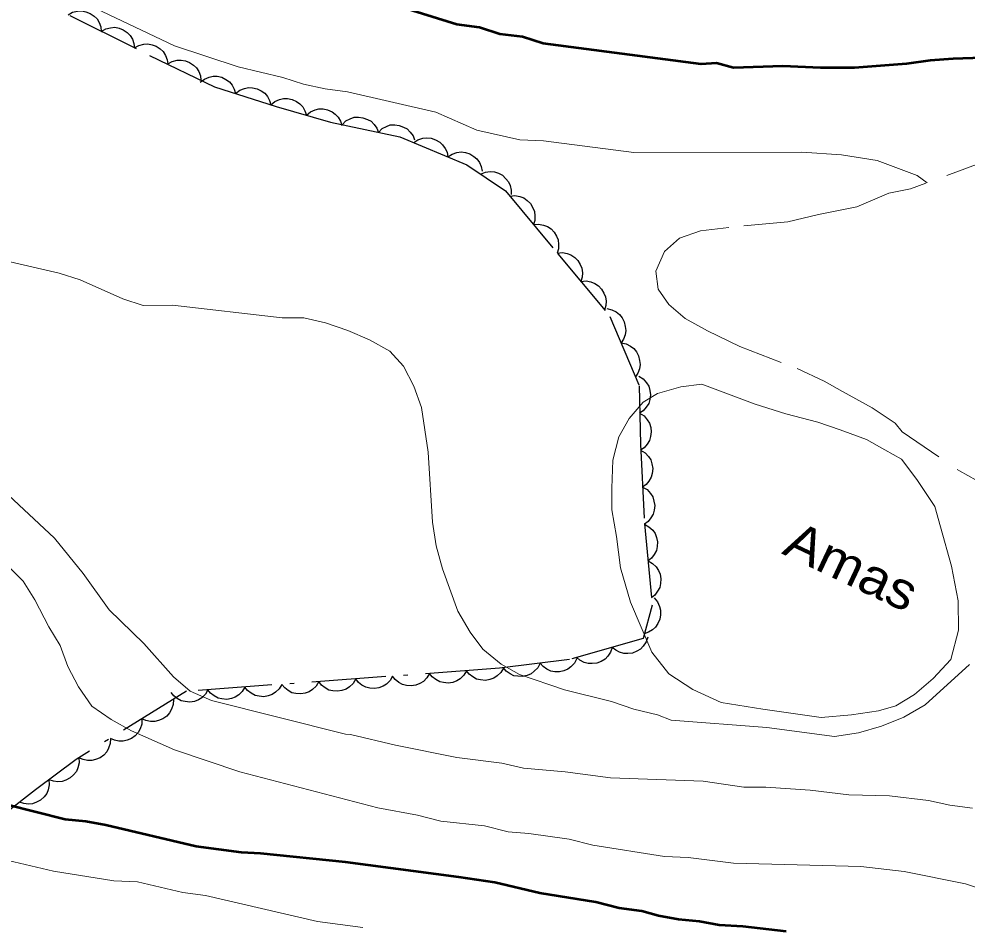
# Model space of a CAD drawing. Extents: x 356765 to 358572, y 5103174 to 5104650.
# Drawn here: x 357398.67 to 357437.07, y 5103613.13 to 5103649.92 of the extents above; entities that cross this region are included whole.
import ezdxf

# ---------------------------------------------------------------- set-up
doc = ezdxf.new("R2010")
doc.units = 0
doc.header["$LTSCALE"] = 0.6
for name, pattern in [('DOT_DASHED', [7.7, 5, -1.2, 0.3, -1.2]), ('LONG_DASH_SHORT_DASH', [9.9, 6, -1.2, 1.5, -1.2]), ('MEDIUM_DASHED', [4.5, 3, -1.5])]:
    doc.linetypes.add(name, pattern=pattern)
for name, color, linetype, lineweight in [('1', 7, 'Continuous', 53), ('19', 7, 'Continuous', 13), ('2', 7, 'Continuous', 13), ('44', 7, 'Continuous', 25), ('57', 7, 'LONG_DASH_SHORT_DASH', 13)]:
    doc.layers.add(name, color=color, linetype=linetype, lineweight=lineweight)

msp = doc.modelspace()

# ---------------------------------------------------------------- linework, layer by layer
at = {"layer": '1'}
for points in [[(357442.73, 5103647.03), (357442.15, 5103647.51), (357440.42, 5103648.28), (357438.5, 5103648.37), (357436.51, 5103648.31), (357435.58, 5103648.24), (357434.62, 5103648.1), (357432.52, 5103647.95), (357431.14, 5103647.94), (357429.61, 5103648.01), (357427.61, 5103647.95), (357426.93, 5103648.14), (357426.31, 5103648.09), (357419.9, 5103648.93), (357419.07, 5103649.2), (357418.15, 5103649.31), (357417.32, 5103649.58), (357416.41, 5103649.7), (357413.23, 5103650.69)], [(357429.75, 5103612.95), (357427.99, 5103613.15), (357427.03, 5103613.2), (357426.23, 5103613.35), (357425.39, 5103613.43), (357424.58, 5103613.58), (357423.9, 5103613.77), (357422.98, 5103613.89), (357422.03, 5103614.13), (357419.77, 5103614.5), (357417.94, 5103614.93), (357416.49, 5103615.15), (357411.89, 5103615.76), (357408.45, 5103616.11), (357407.68, 5103616.15), (357405.84, 5103616.39), (357402.18, 5103617.25), (357401.38, 5103617.4), (357400.54, 5103617.48), (357397, 5103618.38)]]:
    msp.add_lwpolyline(points, dxfattribs=at)
at = {"layer": '19', "linetype": 'MEDIUM_DASHED'}
msp.add_lwpolyline([(357437.94, 5103644.21), (357434.79, 5103643.04), (357433.9, 5103642.86), (357432.61, 5103642.31), (357431.06, 5103642), (357429.82, 5103641.71), (357427.43, 5103641.48), (357426.27, 5103641.34), (357425.42, 5103641.04), (357424.82, 5103640.5), (357424.47, 5103639.71), (357424.56, 5103638.98), (357424.99, 5103638.35), (357425.66, 5103637.78), (357426.56, 5103637.28), (357427.87, 5103636.65), (357430.19, 5103635.76), (357431.28, 5103635.25), (357432.03, 5103634.83), (357433.23, 5103634.16), (357434.16, 5103633.54), (357434.45, 5103633.19), (357436.77, 5103631.61), (357437.78, 5103631.05)], dxfattribs=at)
at = {"layer": '2'}
for points in [[(357435.46, 5103643.29), (357435.06, 5103643.58), (357433.44, 5103644.19), (357431.99, 5103644.42), (357430.38, 5103644.53), (357423.58, 5103644.51), (357419.92, 5103644.99), (357418.96, 5103645.03), (357417.21, 5103645.42), (357415.56, 5103646.15), (357411.98, 5103646.97), (357411.07, 5103647.09), (357410.19, 5103647.28), (357409.36, 5103647.55), (357407.54, 5103647.98), (357404.96, 5103648.83), (357401.24, 5103650.61)], [(357437.18, 5103623.76), (357435.38, 5103622.13), (357434.51, 5103621.63), (357433.61, 5103621.26), (357432.68, 5103620.99), (357431.71, 5103620.85), (357428.96, 5103621.21), (357425.09, 5103621.51), (357424.53, 5103621.72), (357423.58, 5103621.96), (357422.67, 5103622.27), (357420.77, 5103622.74), (357418.95, 5103623.36), (357418.2, 5103623.78), (357417.46, 5103624.39), (357416.95, 5103625.07), (357416.45, 5103625.93), (357415.83, 5103627.64), (357415.57, 5103628.57), (357415.42, 5103629.53), (357415.24, 5103632.37), (357414.97, 5103634.18), (357414.66, 5103635.04), (357414.24, 5103635.86), (357413.69, 5103636.46), (357412.86, 5103636.92), (357411.99, 5103637.3), (357411.09, 5103637.61), (357410.21, 5103637.81), (357409.33, 5103637.81), (357404.89, 5103638.33), (357403.7, 5103638.31), (357402.87, 5103638.58), (357401.14, 5103639.35), (357400.3, 5103639.62), (357395.78, 5103640.67)], [(357437.3, 5103617.94), (357436.38, 5103618.06), (357435.51, 5103618.25), (357433.94, 5103618.44), (357432.29, 5103618.48), (357430.72, 5103618.67), (357428.92, 5103618.79), (357428.03, 5103618.8), (357426.39, 5103619.03), (357422.63, 5103619.17), (357420.79, 5103619.41), (357419.11, 5103619.56), (357418.23, 5103619.76), (357416.4, 5103620), (357413.92, 5103620.5), (357412.1, 5103620.93), (357411.9, 5103620.94), (357406.47, 5103622.31), (357405.6, 5103622.69), (357404.93, 5103623.26), (357403.72, 5103624.62), (357402.32, 5103625.98), (357401.27, 5103627.45), (357400.1, 5103628.88), (357398.04, 5103630.82)], [(357438.75, 5103614.3), (357437.01, 5103614.88), (357434.53, 5103615.38), (357432.77, 5103615.58), (357427.62, 5103615.71), (357425.78, 5103615.95), (357424.82, 5103615.99), (357421.92, 5103616.44), (357420.96, 5103616.68), (357419.32, 5103616.91), (357418.48, 5103616.98), (357417.52, 5103617.22), (357415.76, 5103617.42), (357414.81, 5103617.66), (357413.21, 5103617.96), (357407.62, 5103619.41), (357404.96, 5103620.31), (357403.23, 5103621.08), (357402.4, 5103621.54), (357401.62, 5103622.07), (357401.08, 5103622.86), (357400.65, 5103623.69), (357400.34, 5103624.54), (357399.87, 5103625.29), (357399.31, 5103626.39), (357398.84, 5103627.14), (357398.14, 5103627.83)], [(357412.6, 5103613.11), (357410.76, 5103613.35), (357406.22, 5103614.41), (357405.3, 5103614.53), (357403.47, 5103614.96), (357402.51, 5103615), (357400.06, 5103615.39), (357398.23, 5103615.82), (357396.41, 5103616.44), (357395.54, 5103616.83), (357391.21, 5103618.26), (357388.19, 5103619.56), (357387.32, 5103619.94), (357384.64, 5103621.33), (357382.19, 5103622.41), (357380.08, 5103623.58), (357375.79, 5103625.78), (357373.59, 5103626.61), (357371.85, 5103627.38), (357370.24, 5103627.65)]]:
    msp.add_lwpolyline(points, dxfattribs=at)
at = {"layer": '44', "linetype": 'DOT_DASHED'}
msp.add_lwpolyline([(357400.73, 5103650.06), (357403.96, 5103648.45), (357406.59, 5103647.18), (357409.09, 5103646.38), (357411.29, 5103645.74), (357414.1, 5103645.15), (357416.81, 5103644.02), (357418.38, 5103642.96), (357420.49, 5103640.41), (357422.61, 5103637.87), (357423.79, 5103635.06), (357423.84, 5103632.69), (357424.01, 5103629.47), (357424.32, 5103626.17), (357423.95, 5103624.82), (357420.97, 5103623.97), (357418.13, 5103623.61), (357405.45, 5103622.68), (357400.98, 5103619.91), (357399.34, 5103618.68), (357398.17, 5103617.78)], dxfattribs=at)
at = {"layer": '44'}
for points in [[(357400.66, 5103650.09), (357400.84, 5103650.2), (357401.04, 5103650.24), (357401.21, 5103650.25), (357401.38, 5103650.22), (357401.55, 5103650.15), (357401.71, 5103650.04), (357401.83, 5103649.93), (357401.91, 5103649.78), (357401.98, 5103649.6), (357402, 5103649.42)], [(357402, 5103649.42), (357402.19, 5103649.53), (357402.38, 5103649.57), (357402.55, 5103649.59), (357402.72, 5103649.55), (357402.89, 5103649.48), (357403.05, 5103649.37), (357403.17, 5103649.26), (357403.26, 5103649.11), (357403.32, 5103648.93), (357403.35, 5103648.76)], [(357403.34, 5103648.75), (357403.52, 5103648.85), (357403.72, 5103648.9), (357403.89, 5103648.92), (357404.06, 5103648.88), (357404.23, 5103648.82), (357404.39, 5103648.71), (357404.51, 5103648.6), (357404.6, 5103648.45), (357404.67, 5103648.27), (357404.69, 5103648.1)], [(357404.69, 5103648.1), (357404.87, 5103648.2), (357405.07, 5103648.25), (357405.24, 5103648.26), (357405.41, 5103648.23), (357405.58, 5103648.16), (357405.74, 5103648.05), (357405.86, 5103647.95), (357405.95, 5103647.79), (357406.02, 5103647.62), (357406.04, 5103647.44)], [(357406.01, 5103647.36), (357406.18, 5103647.49), (357406.37, 5103647.57), (357406.53, 5103647.61), (357406.7, 5103647.6), (357406.88, 5103647.56), (357407.05, 5103647.47), (357407.19, 5103647.38), (357407.3, 5103647.24), (357407.39, 5103647.08), (357407.44, 5103646.91)], [(357407.44, 5103646.91), (357407.61, 5103647.04), (357407.8, 5103647.11), (357407.96, 5103647.15), (357408.13, 5103647.14), (357408.31, 5103647.1), (357408.48, 5103647.01), (357408.62, 5103646.92), (357408.73, 5103646.78), (357408.82, 5103646.62), (357408.87, 5103646.45)], [(357408.87, 5103646.44), (357409.03, 5103646.58), (357409.22, 5103646.66), (357409.38, 5103646.7), (357409.55, 5103646.7), (357409.73, 5103646.66), (357409.91, 5103646.58), (357410.04, 5103646.49), (357410.16, 5103646.36), (357410.25, 5103646.2), (357410.31, 5103646.03)], [(357410.31, 5103646.03), (357410.47, 5103646.16), (357410.66, 5103646.24), (357410.82, 5103646.28), (357410.99, 5103646.28), (357411.17, 5103646.24), (357411.35, 5103646.16), (357411.48, 5103646.07), (357411.6, 5103645.94), (357411.69, 5103645.78), (357411.75, 5103645.61)], [(357411.76, 5103645.64), (357411.91, 5103645.79), (357412.09, 5103645.88), (357412.24, 5103645.94), (357412.42, 5103645.94), (357412.6, 5103645.92), (357412.78, 5103645.85), (357412.93, 5103645.78), (357413.05, 5103645.65), (357413.16, 5103645.5), (357413.23, 5103645.33)], [(357413.23, 5103645.33), (357413.38, 5103645.48), (357413.56, 5103645.57), (357413.71, 5103645.63), (357413.89, 5103645.64), (357414.07, 5103645.61), (357414.25, 5103645.54), (357414.39, 5103645.47), (357414.52, 5103645.34), (357414.63, 5103645.19), (357414.69, 5103645.03)], [(357414.66, 5103644.92), (357414.83, 5103645.03), (357415.03, 5103645.09), (357415.19, 5103645.11), (357415.37, 5103645.09), (357415.54, 5103645.03), (357415.71, 5103644.93), (357415.83, 5103644.83), (357415.93, 5103644.68), (357416.01, 5103644.52), (357416.04, 5103644.34)], [(357416.04, 5103644.34), (357416.22, 5103644.45), (357416.41, 5103644.51), (357416.58, 5103644.54), (357416.75, 5103644.51), (357416.93, 5103644.46), (357417.09, 5103644.35), (357417.22, 5103644.25), (357417.32, 5103644.11), (357417.39, 5103643.94), (357417.43, 5103643.76)], [(357417.37, 5103643.64), (357417.56, 5103643.72), (357417.76, 5103643.74), (357417.93, 5103643.73), (357418.09, 5103643.67), (357418.25, 5103643.59), (357418.39, 5103643.45), (357418.5, 5103643.33), (357418.57, 5103643.17), (357418.61, 5103642.99), (357418.61, 5103642.81)], [(357418.56, 5103642.75), (357418.76, 5103642.77), (357418.96, 5103642.73), (357419.12, 5103642.67), (357419.26, 5103642.57), (357419.39, 5103642.44), (357419.49, 5103642.27), (357419.55, 5103642.12), (357419.57, 5103641.95), (357419.56, 5103641.76), (357419.51, 5103641.59)], [(357419.51, 5103641.59), (357419.72, 5103641.61), (357419.92, 5103641.57), (357420.08, 5103641.52), (357420.22, 5103641.42), (357420.35, 5103641.28), (357420.44, 5103641.12), (357420.51, 5103640.97), (357420.53, 5103640.79), (357420.52, 5103640.61), (357420.47, 5103640.44)], [(357420.47, 5103640.44), (357420.68, 5103640.46), (357420.88, 5103640.42), (357421.03, 5103640.36), (357421.18, 5103640.26), (357421.31, 5103640.13), (357421.4, 5103639.97), (357421.47, 5103639.82), (357421.49, 5103639.64), (357421.48, 5103639.46), (357421.43, 5103639.28)], [(357421.43, 5103639.28), (357421.64, 5103639.31), (357421.84, 5103639.27), (357421.99, 5103639.21), (357422.14, 5103639.11), (357422.27, 5103638.98), (357422.36, 5103638.81), (357422.43, 5103638.67), (357422.45, 5103638.49), (357422.44, 5103638.31), (357422.39, 5103638.13)], [(357422.48, 5103638.19), (357422.68, 5103638.14), (357422.86, 5103638.05), (357423, 5103637.95), (357423.1, 5103637.81), (357423.19, 5103637.65), (357423.23, 5103637.46), (357423.25, 5103637.3), (357423.22, 5103637.13), (357423.16, 5103636.95), (357423.06, 5103636.8)], [(357423.06, 5103636.8), (357423.26, 5103636.76), (357423.44, 5103636.67), (357423.58, 5103636.57), (357423.68, 5103636.43), (357423.77, 5103636.27), (357423.81, 5103636.08), (357423.83, 5103635.92), (357423.8, 5103635.74), (357423.74, 5103635.57), (357423.64, 5103635.42)], [(357423.78, 5103635.45), (357423.96, 5103635.34), (357424.09, 5103635.18), (357424.18, 5103635.04), (357424.23, 5103634.87), (357424.25, 5103634.69), (357424.22, 5103634.5), (357424.18, 5103634.34), (357424.08, 5103634.19), (357423.96, 5103634.05), (357423.81, 5103633.95)], [(357423.81, 5103633.95), (357423.99, 5103633.84), (357424.12, 5103633.68), (357424.21, 5103633.54), (357424.26, 5103633.37), (357424.28, 5103633.19), (357424.25, 5103633), (357424.21, 5103632.84), (357424.11, 5103632.69), (357423.99, 5103632.55), (357423.85, 5103632.45)], [(357423.85, 5103632.45), (357424.03, 5103632.34), (357424.17, 5103632.19), (357424.26, 5103632.06), (357424.31, 5103631.89), (357424.34, 5103631.71), (357424.32, 5103631.51), (357424.28, 5103631.36), (357424.19, 5103631.2), (357424.08, 5103631.06), (357423.93, 5103630.95)], [(357423.93, 5103630.95), (357424.11, 5103630.85), (357424.25, 5103630.69), (357424.34, 5103630.56), (357424.39, 5103630.39), (357424.42, 5103630.21), (357424.4, 5103630.02), (357424.36, 5103629.86), (357424.27, 5103629.71), (357424.15, 5103629.56), (357424.01, 5103629.45)], [(357424.01, 5103629.45), (357424.19, 5103629.35), (357424.34, 5103629.21), (357424.44, 5103629.08), (357424.5, 5103628.91), (357424.53, 5103628.73), (357424.52, 5103628.54), (357424.49, 5103628.38), (357424.4, 5103628.22), (357424.29, 5103628.08), (357424.15, 5103627.96)], [(357424.15, 5103627.96), (357424.33, 5103627.86), (357424.48, 5103627.72), (357424.58, 5103627.58), (357424.64, 5103627.42), (357424.67, 5103627.24), (357424.66, 5103627.05), (357424.63, 5103626.89), (357424.54, 5103626.73), (357424.43, 5103626.58), (357424.29, 5103626.47)], [(357424.4, 5103626.46), (357424.54, 5103626.3), (357424.62, 5103626.11), (357424.66, 5103625.96), (357424.66, 5103625.78), (357424.63, 5103625.6), (357424.55, 5103625.42), (357424.46, 5103625.28), (357424.33, 5103625.17), (357424.17, 5103625.07), (357424, 5103625.01)], [(357424.14, 5103624.87), (357424.08, 5103624.68), (357423.96, 5103624.51), (357423.85, 5103624.39), (357423.7, 5103624.3), (357423.52, 5103624.23), (357423.33, 5103624.21), (357423.17, 5103624.21), (357423, 5103624.26), (357422.84, 5103624.35), (357422.7, 5103624.46)], [(357422.7, 5103624.46), (357422.63, 5103624.26), (357422.52, 5103624.1), (357422.41, 5103623.98), (357422.25, 5103623.89), (357422.08, 5103623.82), (357421.89, 5103623.8), (357421.73, 5103623.8), (357421.56, 5103623.85), (357421.39, 5103623.94), (357421.26, 5103624.05)], [(357421.27, 5103624.01), (357421.17, 5103623.82), (357421.03, 5103623.67), (357420.9, 5103623.57), (357420.74, 5103623.51), (357420.56, 5103623.47), (357420.37, 5103623.47), (357420.21, 5103623.5), (357420.05, 5103623.58), (357419.9, 5103623.68), (357419.78, 5103623.82)], [(357416.79, 5103623.51), (357416.69, 5103623.33), (357416.54, 5103623.19), (357416.41, 5103623.1), (357416.24, 5103623.04), (357416.06, 5103623.01), (357415.87, 5103623.03), (357415.71, 5103623.06), (357415.55, 5103623.15), (357415.41, 5103623.26), (357415.3, 5103623.4)], [(357418.29, 5103623.62), (357418.19, 5103623.44), (357418.04, 5103623.3), (357417.9, 5103623.21), (357417.74, 5103623.15), (357417.56, 5103623.12), (357417.36, 5103623.14), (357417.2, 5103623.17), (357417.05, 5103623.26), (357416.91, 5103623.37), (357416.79, 5103623.51)], [(357419.78, 5103623.82), (357419.68, 5103623.63), (357419.54, 5103623.49), (357419.41, 5103623.38), (357419.25, 5103623.32), (357419.07, 5103623.28), (357418.88, 5103623.29), (357418.72, 5103623.31), (357418.56, 5103623.39), (357418.41, 5103623.5), (357418.29, 5103623.63)], [(357412.31, 5103623.18), (357412.2, 5103623), (357412.05, 5103622.86), (357411.92, 5103622.77), (357411.75, 5103622.71), (357411.57, 5103622.68), (357411.38, 5103622.7), (357411.22, 5103622.73), (357411.07, 5103622.82), (357410.92, 5103622.93), (357410.81, 5103623.07)], [(357413.8, 5103623.29), (357413.7, 5103623.11), (357413.55, 5103622.97), (357413.42, 5103622.88), (357413.25, 5103622.82), (357413.07, 5103622.79), (357412.88, 5103622.81), (357412.72, 5103622.84), (357412.56, 5103622.93), (357412.42, 5103623.04), (357412.31, 5103623.18)], [(357415.3, 5103623.4), (357415.19, 5103623.22), (357415.05, 5103623.08), (357414.91, 5103622.99), (357414.75, 5103622.93), (357414.56, 5103622.9), (357414.37, 5103622.92), (357414.21, 5103622.95), (357414.06, 5103623.04), (357413.91, 5103623.15), (357413.8, 5103623.29)], [(357406.32, 5103622.74), (357406.22, 5103622.56), (357406.07, 5103622.42), (357405.94, 5103622.33), (357405.77, 5103622.27), (357405.59, 5103622.24), (357405.4, 5103622.26), (357405.24, 5103622.29), (357405.08, 5103622.38), (357404.94, 5103622.49), (357404.83, 5103622.63)], [(357407.82, 5103622.85), (357407.71, 5103622.67), (357407.57, 5103622.53), (357407.43, 5103622.44), (357407.27, 5103622.38), (357407.08, 5103622.35), (357406.89, 5103622.37), (357406.73, 5103622.4), (357406.58, 5103622.49), (357406.43, 5103622.6), (357406.32, 5103622.74)], [(357409.31, 5103622.96), (357409.21, 5103622.78), (357409.06, 5103622.64), (357408.93, 5103622.55), (357408.76, 5103622.49), (357408.58, 5103622.46), (357408.39, 5103622.48), (357408.23, 5103622.51), (357408.07, 5103622.6), (357407.93, 5103622.71), (357407.82, 5103622.85)], [(357410.81, 5103623.07), (357410.71, 5103622.89), (357410.56, 5103622.75), (357410.42, 5103622.66), (357410.26, 5103622.6), (357410.08, 5103622.57), (357409.88, 5103622.59), (357409.72, 5103622.62), (357409.57, 5103622.71), (357409.43, 5103622.82), (357409.31, 5103622.96)], [(357404.92, 5103622.35), (357404.91, 5103622.14), (357404.84, 5103621.95), (357404.77, 5103621.8), (357404.65, 5103621.67), (357404.5, 5103621.56), (357404.32, 5103621.49), (357404.17, 5103621.45), (357403.99, 5103621.45), (357403.81, 5103621.49), (357403.64, 5103621.56)], [(357403.64, 5103621.56), (357403.64, 5103621.35), (357403.57, 5103621.16), (357403.49, 5103621.01), (357403.37, 5103620.88), (357403.23, 5103620.77), (357403.05, 5103620.7), (357402.89, 5103620.66), (357402.71, 5103620.66), (357402.53, 5103620.7), (357402.37, 5103620.77)], [(357402.37, 5103620.77), (357402.36, 5103620.56), (357402.29, 5103620.37), (357402.22, 5103620.22), (357402.1, 5103620.09), (357401.95, 5103619.98), (357401.77, 5103619.91), (357401.62, 5103619.87), (357401.44, 5103619.87), (357401.26, 5103619.91), (357401.09, 5103619.98)], [(357401.09, 5103619.99), (357401.1, 5103619.78), (357401.05, 5103619.58), (357400.99, 5103619.43), (357400.88, 5103619.29), (357400.74, 5103619.17), (357400.57, 5103619.08), (357400.42, 5103619.02), (357400.24, 5103619.01), (357400.06, 5103619.03), (357399.89, 5103619.09)], [(357399.88, 5103619.1), (357399.89, 5103618.89), (357399.85, 5103618.69), (357399.79, 5103618.54), (357399.68, 5103618.4), (357399.54, 5103618.27), (357399.38, 5103618.18), (357399.22, 5103618.12), (357399.05, 5103618.11), (357398.86, 5103618.13), (357398.69, 5103618.18)]]:
    msp.add_lwpolyline(points, dxfattribs=at)
at = {"layer": '57'}
msp.add_lwpolyline([(357434.42, 5103632.09), (357433.75, 5103632.47), (357433, 5103632.88), (357431.94, 5103633.28), (357431.03, 5103633.59), (357429.74, 5103633.92), (357428.49, 5103634.32), (357426.33, 5103635.13), (357425.48, 5103635.02), (357424.54, 5103634.75), (357423.95, 5103634.4), (357423.38, 5103633.74), (357422.97, 5103632.99), (357422.73, 5103632.05), (357422.68, 5103630.91), (357422.68, 5103630.03), (357422.87, 5103628.95), (357423.04, 5103627.68), (357423.44, 5103626.29), (357424.3, 5103624.26), (357424.99, 5103623.39), (357425.97, 5103622.75), (357427.11, 5103622.22), (357428.8, 5103621.96), (357431.17, 5103621.62), (357432.4, 5103621.72), (357433.49, 5103621.89), (357434.19, 5103622.09), (357434.94, 5103622.55), (357435.7, 5103623.2), (357436.42, 5103623.97), (357436.73, 5103625.16), (357436.71, 5103626.35), (357436.45, 5103627.75), (357436, 5103629.35), (357435.77, 5103630.17), (357435.04, 5103631.26)], close=True, dxfattribs=at)

# ---------------------------------------------------------------- texts
at = {"layer": '57', "width": 1.1}
msp.add_text('Amas', height=1.5, rotation=334.72, dxfattribs=at).set_placement((357429.53, 5103628.27))

doc.saveas('drawing.dxf')
